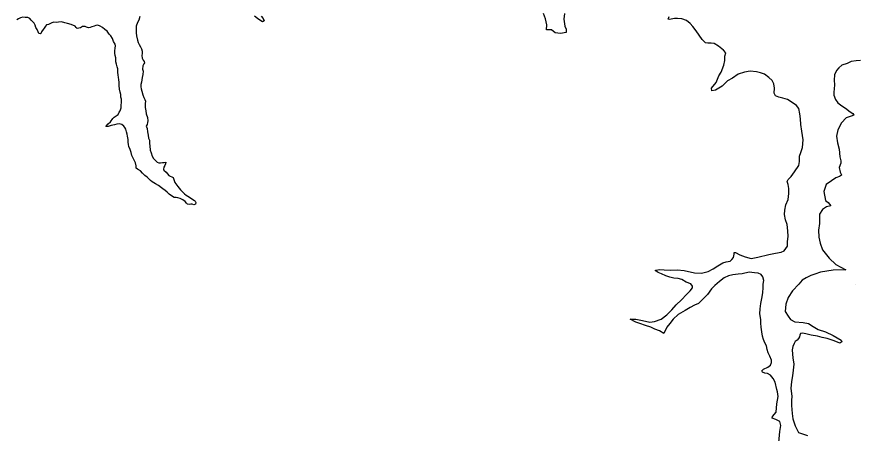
# Model space of a CAD drawing. Extents: x -83719 to 153526, y -11835 to 11446.
# Drawn here: x 7956 to 8162.6, y 61 to 163 of the extents above; entities that cross this region are included whole.
import ezdxf

# ---------------------------------------------------------------- set-up
doc = ezdxf.new("R2010")
doc.units = 0
doc.layers.add('Level 9', color=7, linetype='Continuous')

msp = doc.modelspace()

# ---------------------------------------------------------------- linework, layer by layer
at = {"layer": 'Level 9'}
for points in [[(8015.81, 163.25), (8016.28, 162.62), (8016.55, 162.06), (8016.15, 161.85), (8015.52, 162.25), (8014.91, 162.64), (8014.21, 163.17)], [(8090.14, 163.84), (8089.98, 162.47), (8090.23, 160.78), (8090.53, 160.01), (8090.54, 159.18), (8089.18, 158.97), (8087.85, 159.16), (8086.95, 159.85), (8085.71, 159.87), (8085.77, 161.11), (8085.46, 162.57), (8084.98, 163.9)], [(7959.79, 161.89), (7959.49, 162.22), (7959.19, 162.65), (7958.65, 162.88), (7957.99, 162.91), (7957.42, 162.97), (7956.89, 162.79), (7956.39, 162.52), (7955.96, 162.32)], [(7984.4, 128.54), (7984.13, 129.07), (7983.96, 129.8), (7983.72, 130.5), (7983.41, 131.23), (7983.31, 131.76), (7983.27, 132.36), (7983.23, 133), (7983.12, 133.76), (7983.02, 134.33), (7982.81, 134.89), (7982.71, 135.49), (7982.44, 135.89), (7982.17, 136.29), (7981.73, 136.68), (7981.03, 136.81), (7980.47, 136.77), (7979.87, 136.57), (7979.07, 136.43), (7978.31, 136.15), (7977.78, 136.15), (7978.31, 136.79), (7978.9, 137.32), (7979.52, 138.16), (7979.85, 138.47), (7980.32, 138.81), (7980.81, 139.14), (7981.07, 139.68), (7981.27, 140.01), (7981.5, 140.72), (7981.52, 141.22), (7981.58, 142.19), (7981.58, 142.85), (7981.44, 143.35), (7981.43, 143.98), (7981.26, 144.58), (7981.16, 145.28), (7981.08, 146.18), (7981.01, 146.95), (7980.97, 147.68), (7980.86, 148.15), (7980.76, 148.81), (7980.75, 149.41), (7980.71, 150.31), (7980.57, 150.81), (7980.37, 151.44), (7980.26, 152.01), (7980.22, 152.54), (7980.22, 153.01), (7980.05, 153.54), (7980.01, 154.18), (7980.01, 154.71), (7980.07, 155.34), (7980.16, 155.94), (7980.06, 156.38), (7979.69, 157.04), (7979.38, 157.77), (7979.01, 158.37), (7978.57, 158.83), (7978.07, 159.53), (7977.53, 159.92), (7976.99, 160.42), (7976.43, 160.74), (7975.79, 160.97), (7975.29, 160.9), (7974.9, 160.76), (7974.37, 160.59), (7973.94, 160.42), (7973.54, 160.38), (7973.07, 160.51), (7972.74, 160.64), (7972.44, 160.71), (7972.07, 160.67), (7971.54, 160.37), (7971.14, 160.26), (7970.78, 160.22), (7970.48, 160.46), (7970.24, 160.72), (7969.27, 161.14), (7968.41, 161.4), (7967.71, 161.6), (7966.91, 161.79), (7966.18, 161.72), (7965.61, 161.68), (7964.95, 161.7), (7964.38, 161.46), (7963.72, 161.19), (7963.26, 161.05), (7962.99, 160.72), (7962.7, 160.28), (7962.43, 159.95), (7962.01, 159.41), (7961.91, 159.07), (7961.71, 158.91), (7961.38, 159), (7961.18, 159.33), (7960.97, 159.97), (7960.63, 160.43), (7960.46, 160.99), (7960.19, 161.49), (7959.79, 161.89)], [(7986.11, 163.14), (7985.86, 162.27), (7985.56, 161.66), (7985.24, 160.76), (7985.18, 160.03), (7985.19, 159.13), (7985.33, 158.36), (7985.5, 157.3), (7985.67, 156.73), (7985.94, 156.23), (7986.25, 155.67), (7986.52, 155.17), (7986.66, 154.61), (7986.66, 154.1), (7986.63, 153.57)], [(8137.52, 104.12), (8140.21, 104.77), (8141.84, 105.12), (8143.2, 105.39), (8143.96, 105.7), (8144.78, 106.81), (8144.77, 108.01), (8144.96, 109.24), (8144.85, 110.58), (8144.67, 112.11), (8144.27, 113.27), (8144.02, 114.6), (8144.08, 115.64), (8144.37, 116.97), (8144.92, 118.31), (8145.11, 119.75), (8145.1, 120.98), (8144.96, 121.98), (8144.72, 122.65), (8144.89, 123.21), (8145.68, 123.95), (8146.47, 125.09), (8147.52, 126.63), (8147.74, 127.6), (8147.7, 128.87), (8148.03, 129.77), (8148.41, 131.01), (8148.6, 132.94), (8148.28, 135.04), (8148.04, 136.64), (8147.93, 138.07), (8147.75, 139.31), (8147.57, 140.54), (8147, 141.3), (8145.87, 142.09), (8144.73, 142.78), (8143.66, 143.11), (8142.66, 143.37), (8141.8, 143.7), (8141.53, 144.33), (8141.55, 145.56), (8141.38, 146.63), (8140.97, 147.42), (8140.23, 148.19), (8139.1, 148.98), (8138.16, 149.3), (8137.16, 149.6), (8135.63, 149.72), (8134.24, 149.47), (8132.68, 149.03), (8131.32, 148.05), (8130.03, 147.34), (8128.75, 146.06), (8127.09, 145.08), (8126.23, 144.88), (8126.12, 145.54), (8127.28, 146.99), (8127.96, 148.56), (8128.55, 149.46), (8129.17, 151.2), (8129.43, 152.37), (8129.42, 153.41), (8129.65, 154.21), (8129.08, 154.84), (8127.87, 155.83), (8126.8, 156.52), (8126.04, 156.61), (8125.27, 156.57), (8124.64, 156.7), (8123.87, 157.5), (8123.13, 158.53), (8122.39, 159.65), (8121.55, 160.71), (8120.94, 161.41), (8120.01, 162.14), (8118.91, 162.53), (8117.84, 162.65), (8117.05, 162.61), (8115.88, 162.37), (8115.52, 162.47), (8115.78, 163.14)], [(7986.63, 153.57), (7986.67, 152.94), (7986.91, 152.44), (7987.18, 152.11), (7987.21, 151.74), (7987.05, 151.51), (7986.86, 151.01), (7986.73, 150.2), (7986.9, 149.71), (7986.84, 148.9), (7986.68, 148.17), (7986.59, 147.63), (7986.53, 147.07), (7986.36, 146.47), (7986.37, 145.87), (7986.44, 145.4), (7986.61, 144.83), (7986.85, 143.94), (7987.06, 143.24), (7987.3, 142.81), (7987.47, 142.34), (7987.44, 141.81), (7987.45, 140.81), (7987.59, 140.04), (7987.69, 139.24), (7987.97, 138.34), (7988.04, 137.58), (7988.01, 137.11), (7987.88, 136.68), (7987.69, 136.24), (7987.93, 135.68), (7987.97, 134.88), (7988.11, 134.04), (7988.25, 133.31), (7988.45, 132.78), (7988.49, 132.01), (7988.56, 131.41), (7988.67, 130.38), (7988.88, 129.68), (7989.15, 128.92), (7989.46, 128.29), (7989.86, 127.89), (7990.33, 127.43), (7990.76, 127.23), (7991.19, 127.3), (7991.66, 127.34), (7992.06, 127.38), (7992.46, 127.41), (7992.43, 127.05), (7992.2, 126.58), (7992, 126.21), (7991.87, 125.74), (7992.01, 125.48), (7992.55, 125.01), (7993.25, 124.15), (7994.29, 123.66), (7994.66, 122.47), (7995.44, 121.47), (7996.04, 120.61), (7996.55, 120.15), (7997.05, 119.69), (7997.48, 119.36), (7998.25, 118.83), (7999.06, 118.24), (7999.49, 118.04), (7999.69, 117.88), (7999.86, 117.51), (7999.73, 117.11), (7999.34, 116.97), (7998.93, 117.1), (7998.57, 117.13), (7998.17, 117.03), (7997.77, 117.13), (7997.5, 117.36), (7997.2, 117.79), (7996.66, 118.22), (7996, 118.51), (7995.43, 118.67), (7995, 118.73), (7994.5, 118.76), (7993.83, 119.19), (7993.33, 119.59), (7992.82, 120.08), (7992.32, 120.51), (7991.78, 120.87), (7991.38, 121.17), (7990.68, 121.7), (7989.95, 122.09), (7989.14, 122.61), (7988.74, 122.94), (7988.34, 123.37), (7987.87, 123.77), (7987.37, 124.13), (7986.8, 124.76), (7986.23, 125.29), (7985.52, 125.71), (7985.22, 125.98), (7985.22, 126.55), (7985.08, 127.24), (7984.77, 127.74), (7984.4, 128.54)], [(8162.64, 152.36), (8161.58, 152.25), (8160.38, 152.07), (8159.39, 151.63), (8158.1, 151.16), (8157.3, 150.58), (8156.78, 149.91), (8156.29, 148.87), (8156.23, 147.54), (8156.27, 146.37), (8156.21, 145.41), (8156.09, 144.61), (8156.13, 143.81), (8156.5, 142.81), (8157.07, 141.98), (8158.04, 141.25), (8159.18, 140.53), (8159.88, 139.93), (8160.75, 139.34), (8160.99, 138.94), (8160.39, 138.7), (8159.16, 138.33), (8157.98, 137.08), (8157.06, 135.34), (8156.8, 133.84), (8156.98, 132.14), (8157.46, 130.58), (8157.58, 128.71), (8157.82, 127.75), (8157.79, 127.15), (8157.46, 126.14), (8157.64, 124.94), (8157.94, 124.51), (8158.01, 124.25), (8157.48, 123.88), (8156.62, 123.57), (8155.53, 122.89), (8154.24, 121.98), (8153.69, 120.21), (8154.04, 118.01), (8154.7, 117.55), (8155.38, 116.69), (8154.28, 116.48), (8153.32, 115.84), (8152.63, 114.7)], [(8152.63, 114.7), (8152.58, 112.4), (8152.36, 110.73), (8152.48, 109.07), (8152.76, 107.6), (8153.37, 105.97), (8154.95, 103.92), (8156.61, 102.33), (8159.06, 101.01)], [(8142.13, 71.74), (8141.72, 73.54), (8141.25, 74.4), (8140.58, 75.23), (8139.87, 75.66), (8139.21, 75.72), (8138.61, 75.95), (8138.47, 76.28), (8138.87, 76.69), (8139.96, 77.16), (8140.56, 77.67), (8140.88, 78.34), (8140.85, 78.9), (8140.47, 79.9), (8140.03, 80.7), (8139.8, 81.49), (8139.59, 82.39), (8139.25, 83.16), (8138.88, 83.96), (8138.64, 84.79), (8138.46, 85.82), (8138.29, 86.95), (8138.25, 87.95), (8138.21, 88.89), (8138, 90.28), (8138.05, 91.48), (8138.24, 92.82), (8138.5, 94.02), (8138.72, 95.42), (8138.78, 96.69), (8138.77, 97.56), (8138.93, 98.43), (8138.72, 99.36), (8138.29, 99.92), (8137.55, 100.25), (8136.72, 100.34), (8135.36, 100.47), (8133.66, 100.09), (8132.67, 99.98), (8131.41, 99.8), (8130.34, 99.56), (8129.22, 99.05), (8128.09, 98.21), (8126.97, 97.2), (8126.18, 96.36), (8125.13, 94.99), (8123.94, 93.74), (8122.98, 92.8), (8122.02, 92.4), (8120.9, 91.82), (8119.7, 91.11), (8117.98, 90.06), (8116.76, 88.92), (8115.97, 87.92), (8115.18, 87.01), (8114.5, 85.47), (8113.43, 86.06), (8112.23, 86.52), (8111.26, 86.95), (8109.96, 87.4), (8108.56, 87.89), (8107.63, 88.22), (8106.26, 88.98), (8107.59, 88.92), (8109.28, 88.66), (8111.08, 88.25), (8112.21, 88.35), (8113.8, 88.93), (8115.19, 90.04), (8116.41, 91.25), (8117.5, 92.5), (8118.79, 93.71), (8120.01, 95.02), (8120.9, 95.89), (8121.49, 96.63), (8121.49, 97.06), (8121.05, 97.59), (8119.95, 98.02), (8118.88, 98.67), (8117.98, 98.93), (8116.95, 99.03), (8115.98, 99.22), (8114.95, 99.61), (8113.88, 100.04), (8113.11, 100.36), (8112.35, 100.86), (8112.51, 100.99), (8113.47, 101.1), (8114.54, 101.04), (8116.04, 100.92), (8117.73, 101.07), (8119.46, 100.88), (8121.99, 100.27), (8123.69, 100.24), (8125.31, 100.66), (8126.54, 101.3), (8127.73, 101.98), (8128.96, 102.72), (8129.78, 102.99), (8130.68, 103.17), (8131.14, 103.57)], [(8131.14, 103.57), (8131.54, 104.07), (8131.73, 104.84), (8131.69, 105.31), (8132.03, 105.31), (8133.06, 104.75), (8134.36, 104.19), (8135.83, 103.81), (8137.52, 104.12)], [(8159.06, 101.01), (8155.94, 100.94), (8152.84, 100.47), (8151.45, 99.99), (8150.46, 99.62), (8149.37, 99.04), (8148.37, 98.5), (8147.55, 97.53), (8146, 95.88), (8144.91, 94.3), (8144.33, 92.63), (8144.21, 90.8), (8144.92, 89.7), (8145.52, 88.87), (8146.56, 88.32), (8148.62, 88.16), (8149.92, 87.91), (8151.02, 87.15), (8152.29, 86.39), (8154.09, 85.81), (8155.96, 84.95), (8157.93, 83.77), (8158.07, 83.37), (8157.6, 83.06), (8156.2, 83.65), (8154.5, 84.17), (8153.27, 84.47), (8152.1, 84.76), (8150.57, 85.04), (8149.27, 85.37), (8148.41, 85.53), (8147.94, 85.42), (8147.75, 85.02), (8147.68, 84.66), (8147.49, 84.22), (8147.12, 83.82), (8146.66, 83.48), (8146.4, 82.98), (8146.11, 82.28), (8145.91, 81.47), (8145.95, 80.41), (8146.06, 79.48), (8146.31, 77.91), (8146.15, 76.48), (8146, 75.07), (8145.74, 73.64), (8145.62, 71.94), (8145.8, 70.07), (8145.78, 69), (8145.76, 67.77), (8145.9, 65.8), (8146.05, 64.5), (8146.66, 62.84), (8147.5, 61.15), (8149.67, 60.43)], [(8161.35, 97.38), (8161.35, 97.33)], [(8144.5, 45.59), (8143.29, 46.71), (8143.22, 47.81), (8142.88, 49.21), (8142.07, 50.74), (8142.06, 51.67), (8142.18, 53.6), (8142.3, 55.24), (8142.42, 56.61), (8142.57, 57.91), (8142.76, 59.61), (8142.88, 61.41), (8143.17, 62.85), (8142.89, 63.85), (8141.89, 64.37), (8140.99, 64.7), (8141.05, 65.13), (8141.98, 66.17), (8142.19, 68.21), (8142.51, 69.98), (8142.34, 71.18), (8142.13, 71.74)]]:
    msp.add_lwpolyline(points, dxfattribs=at)

doc.saveas('drawing.dxf')
